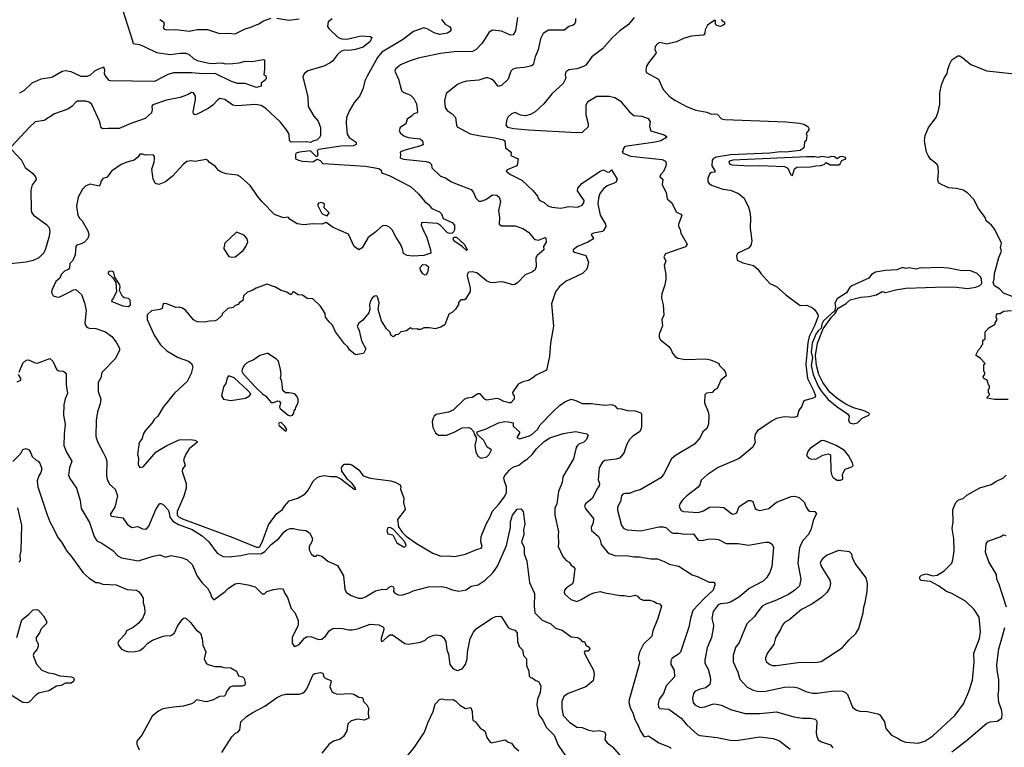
# Model space of a CAD drawing. Extents: x 1678431 to 1860718, y 384618 to 522882.
# Tile 392 of 473: x 1809006 to 1817772, y 442667 to 449145. Entities that reach past the tile are written whole.
import ezdxf

# ---------------------------------------------------------------- set-up
doc = ezdxf.new("R2010")
doc.units = 0

msp = doc.modelspace()

# ---------------------------------------------------------------- linework, layer by layer
at = {"layer": '0CON10XD'}
for points in [[(1811788.6, 449151.4), (1811752.3, 449125), (1811745.7, 449085), (1811757.5, 449065), (1811842, 448985), (1811875, 448972.9), (1811919.7, 448970.3), (1812045, 449002.5), (1812126.2, 448996.2), (1812140, 448985), (1812125, 448952), (1812065, 448900), (1811995, 448878), (1811935, 448870), (1811895, 448873.8), (1811865, 448861.2), (1811834.5, 448835.5), (1811790, 448775), (1811770.7, 448760.7), (1811715, 448732.3), (1811571.9, 448688.1), (1811538.7, 448661.3), (1811528, 448635), (1811572.5, 448455), (1811575, 448372.5), (1811624, 448285), (1811662.1, 448242.1), (1811682.9, 448185), (1811685.4, 448115), (1811675, 448094.5), (1811654.7, 448075.3), (1811615, 448064.2), (1811595, 448051.5), (1811562.8, 448057.2), (1811422, 448055), (1811408.5, 448068.5), (1811404.4, 448125), (1811381.1, 448165), (1811324, 448234), (1811196.5, 448355), (1811155, 448381.8), (1811105, 448390), (1810981.7, 448381.7), (1810935, 448378.5), (1810905, 448383.1), (1810833.8, 448435), (1810787.9, 448442.1), (1810768.9, 448431.1), (1810725.3, 448384.7), (1810685, 448353.3), (1810585, 448302.5), (1810565, 448298), (1810555, 448306.7), (1810550.6, 448325), (1810571.4, 448435), (1810570, 448465), (1810555, 448493.3), (1810535, 448496.2), (1810505, 448478), (1810435, 448450.8), (1810312.1, 448427.9), (1810192.3, 448387.7), (1810182.5, 448375), (1810186, 448345), (1810178.8, 448315), (1810123.3, 448265), (1809995, 448220), (1809892.5, 448175), (1809795, 448177.5), (1809745, 448172.5), (1809732.3, 448182.3), (1809720.6, 448235), (1809649.8, 448389.8), (1809625, 448410.6), (1809595, 448420.6), (1809520.3, 448419.7), (1809505, 448411.2), (1809474.2, 448375), (1809435, 448347.8), (1809314.7, 448305.3), (1809225, 448246.9), (1809145, 448234), (1809095, 448189.2), (1808934, 448015)], [(1809925.5, 449225.5), (1810007.5, 448965), (1810015, 448931.4), (1810072.9, 448922.9), (1810115, 448907.5), (1810225, 448853.9), (1810346.1, 448833.9), (1810433.8, 448846.2), (1810485, 448845.3), (1810513.7, 448833.6), (1810555, 448798.6), (1810585, 448782.2), (1810705, 448755.5), (1810805, 448760.6), (1810835, 448752.9), (1810905, 448755.7), (1810959.4, 448760.6), (1811013.4, 448776.6), (1811075, 448774), (1811175, 448789.2), (1811185, 448786), (1811187.1, 448702.9), (1811180, 448655), (1811196.1, 448646.1), (1811200, 448625), (1811195, 448610), (1811155, 448580), (1811155, 448553.3), (1811115, 448542), (1811015, 448578), (1810945, 448575.6), (1810892.5, 448595), (1810745, 448664.5), (1810638.1, 448661.9), (1810535, 448670.3), (1810405, 448671.4), (1810375, 448670.3), (1810323.7, 448656.3), (1810205, 448595.2), (1809815, 448599.3), (1809803.9, 448603.9), (1809766.7, 448646.7), (1809762, 448665), (1809765, 448696.7), (1809755, 448721.2), (1809707.5, 448705), (1809672.5, 448685), (1809635, 448650), (1809605, 448639.4), (1809555, 448638.9), (1809465, 448680), (1809415, 448688.9), (1809385, 448682.2), (1809297.4, 448632.6), (1809273.6, 448626.4), (1809195, 448615.6), (1809115, 448580.8), (1809045.5, 448514.5), (1809005, 448490.6)], [(1810253.8, 449145), (1810287.3, 449125), (1810292.1, 449105), (1810283.6, 449075), (1810291.8, 449061.8), (1810315, 449055.4), (1810395, 449056.5), (1810515, 449041.5), (1810585, 449058.1), (1810676.9, 449056.9), (1810785, 449022), (1810865.7, 449024.3), (1810925, 449018.6), (1811015, 449064.3), (1811065, 449078), (1811135, 449108), (1811175.7, 449134.3), (1811245, 449157.5)], [(1811295, 449158.6), (1811401.4, 449141.4), (1811495, 449153.3)], [(1813438.8, 449165), (1813421.4, 449045), (1813400.3, 449009.7), (1813375, 449005.8), (1813295, 449043.8), (1813215, 449052.2), (1813186.3, 449033.7), (1813123.8, 448936.2), (1813070.9, 448879.1), (1813037.8, 448862.2), (1812875, 448857.5), (1812753.1, 448843.1), (1812555, 448802.2), (1812473.6, 448776.4), (1812395, 448742.5), (1812352.5, 448705), (1812347.1, 448685), (1812380, 448615), (1812405, 448513.3), (1812418.7, 448498.7), (1812485, 448471.4), (1812515, 448442), (1812538.6, 448395), (1812548, 448325), (1812542.5, 448315), (1812515, 448306), (1812495.5, 448284.5), (1812455, 448258), (1812442.5, 448217.5), (1812393.3, 448185), (1812384, 448155), (1812395, 448133.8), (1812425, 448110.8), (1812465, 448097.1), (1812572.7, 448082.7), (1812591.4, 448065), (1812597.1, 448035), (1812586.7, 448025), (1812425, 447980), (1812392.5, 447965), (1812397.5, 447945), (1812392.5, 447915), (1812423.9, 447903.9), (1812625, 447882.8), (1812654.1, 447874.1), (1812671.4, 447855), (1812674.6, 447824.6), (1812753, 447753), (1812796.8, 447736.8), (1812844.5, 447704.5), (1812885, 447685.8), (1813025, 447634), (1813045.5, 447605.5), (1813067.8, 447555), (1813095, 447528.6), (1813115, 447528.6), (1813155.4, 447544.6), (1813215, 447586), (1813252.7, 447582.7), (1813274.2, 447564.2), (1813285.8, 447525.8), (1813267.8, 447445), (1813278.1, 447385), (1813275.6, 447325), (1813295, 447308.5), (1813418.3, 447308.3), (1813485, 447285.7), (1813534.5, 447254.5), (1813579.1, 447199.1), (1813595, 447189.2), (1813625, 447181.4), (1813685, 447205.6), (1813690, 447200), (1813694, 447165), (1813670.8, 447125), (1813673.8, 447095), (1813614, 447045), (1813602, 447025), (1813602.9, 446945), (1813592.9, 446915), (1813565, 446895.6), (1813505, 446874.3), (1813437.4, 446802.6), (1813415, 446787.5), (1813395, 446782.9), (1813315, 446808.1), (1813285, 446810.6), (1813225, 446800.6), (1813195, 446805.7), (1813161.3, 446821.3), (1813075, 446890), (1813035, 446899.2), (1813005, 446897.5), (1812994.1, 446885.9), (1812991.2, 446865), (1813016.7, 446755), (1813016, 446724), (1812975, 446657.5), (1812965, 446650), (1812935, 446650), (1812913, 446627), (1812911.7, 446608.3), (1812885, 446567.5), (1812858.3, 446541.7), (1812827, 446523), (1812790.8, 446429.2)], [(1813955.8, 449155), (1813954, 449125), (1813945.6, 449104.4), (1813935, 449096.2), (1813895, 449084.2), (1813855, 449052.2), (1813715, 449050.8), (1813667.9, 449022.1), (1813641.4, 448975), (1813620.6, 448875), (1813595.4, 448814.6), (1813576.2, 448743.8), (1813563.3, 448735), (1813500.6, 448719.4), (1813425, 448711.8), (1813396.8, 448703.2), (1813380, 448685), (1813355.7, 448615), (1813295, 448559.2), (1813265, 448548.8), (1813232, 448595), (1813206.2, 448615), (1813175, 448627.1), (1813155, 448627.5), (1813092.7, 448607.3), (1812985, 448596.9), (1812943.4, 448586.6), (1812902.9, 448567.1), (1812801.7, 448488.3), (1812789.2, 448425), (1812795, 448362.5), (1812812, 448335), (1812857, 448307), (1812885.6, 448275), (1812894.5, 448205), (1812902.1, 448192.1), (1813017.3, 448127.3), (1813108.5, 448111.5), (1813235, 448093.6), (1813312.5, 448075), (1813326.7, 448065), (1813332.5, 448005), (1813382.5, 447965), (1813380, 447935), (1813442.5, 447905), (1813439.3, 447860.7), (1813432.5, 447845), (1813345, 447809.2), (1813336.7, 447795), (1813375, 447765.7), (1813476.8, 447716.8), (1813575.3, 447625.3), (1813616.2, 447575), (1813621.7, 447551.7), (1813636.7, 447535), (1813675, 447516.2), (1813708.7, 447488.7), (1813744.5, 447474.5), (1813825, 447467.5), (1813895, 447483.1), (1813975, 447475.8), (1814015, 447494.3), (1814028.1, 447515), (1814031.4, 447535), (1813970.9, 447620.9), (1813974.3, 447645), (1814010, 447685), (1814175, 447797.5), (1814205, 447807.5), (1814235, 447790), (1814253, 447787), (1814275, 447807.5), (1814323.9, 447723.9), (1814313.8, 447695), (1814235, 447665.7), (1814205, 447640), (1814172.3, 447597.7), (1814158.5, 447555), (1814153.3, 447505), (1814174.6, 447404.6), (1814222.5, 447325), (1814225, 447302.5), (1814205, 447266.7), (1814195, 447260), (1814114.3, 447245.7), (1814097.5, 447235), (1814092.5, 447225), (1814112.5, 447205), (1814113.3, 447195), (1814063.5, 447165), (1813971.2, 447125), (1813934.5, 447095), (1813934.3, 447085), (1813944, 447075), (1814046.2, 447045), (1814068.8, 446985), (1814054, 446925), (1814015.4, 446884.6), (1813872.4, 446817.6), (1813810.9, 446769.1), (1813776.8, 446723.2), (1813740, 446615), (1813757.1, 446415), (1813731.9, 446265), (1813722.5, 446145), (1813695, 446023.3), (1813605, 445981.2), (1813573.3, 445955), (1813535, 445934), (1813485, 445922), (1813445, 445898.8), (1813393.3, 445825), (1813395, 445810), (1813407.5, 445795), (1813407.5, 445765), (1813380, 445735), (1813365, 445733.3), (1813315, 445746.2), (1813277.3, 445767.3), (1813255, 445772.5), (1813165, 445756.7), (1813146.1, 445766.1), (1813105, 445812.5), (1813085, 445812.5), (1813035, 445782.5), (1812990, 445775), (1812967.5, 445765), (1812865, 445669.2), (1812825, 445650), (1812715, 445630), (1812696.2, 445615), (1812686.4, 445596.4)], [(1814476.3, 449163.7), (1814427.2, 449102.8), (1814349.2, 449045), (1814285, 448985.8), (1814194.5, 448885.5), (1814100, 448815), (1814045, 448740), (1814025, 448727.5), (1813965, 448707.5), (1813895, 448698.8), (1813868.3, 448681.7), (1813863.8, 448655), (1813869.2, 448625), (1813845, 448576.2), (1813742.5, 448485), (1813673.6, 448396.4), (1813596, 448325), (1813555, 448300), (1813510.5, 448289.5), (1813465, 448294), (1813417.3, 448317.3), (1813385, 448308), (1813355, 448280), (1813343, 448257), (1813334, 448205), (1813348.9, 448188.9), (1813405, 448176.4), (1813535, 448164.3), (1813965, 448140.2), (1814016.7, 448143.3), (1814068.8, 448195), (1814070.8, 448215), (1814048.6, 448295), (1814048.1, 448385), (1814065, 448416), (1814145, 448463.8), (1814255, 448462.9), (1814305, 448452), (1814351.7, 448421.7), (1814434.3, 448324.3), (1814472.2, 448292.2), (1814545, 448286.7), (1814601.2, 448265), (1814620, 448235), (1814614.2, 448195), (1814624.1, 448154.1), (1814745, 448118.6), (1814763.8, 448105), (1814763.8, 448095), (1814713.7, 448066.3), (1814665, 448054.1), (1814392.5, 448015), (1814377.5, 447995), (1814377, 447973), (1814370, 447965), (1814380, 447955), (1814445, 447930.9), (1814725, 447899.2), (1814755, 447885.4), (1814761.2, 447865), (1814757.8, 447842.2), (1814736.7, 447793.3), (1814710.8, 447765), (1814706.2, 447746.2), (1814732, 447725), (1814726.9, 447675), (1814761.4, 447605), (1814769.7, 447549.7), (1814812, 447515), (1814836.7, 447465), (1814855, 447432.5), (1814893.3, 447413.3), (1814901.7, 447401.7), (1814870, 447325), (1814870, 447305), (1814885.9, 447275.9), (1814893.3, 447245), (1814948.8, 447145), (1814935, 447124), (1814755, 447058.8), (1814740, 447035), (1814757.5, 446995), (1814743.3, 446955), (1814757.3, 446877.3), (1814757.5, 446835), (1814748.8, 446785), (1814723.8, 446705), (1814721.2, 446665), (1814733.6, 446606.4), (1814741.2, 446515), (1814724.2, 446475), (1814729.7, 446420.3), (1814700, 446345), (1814698, 446315), (1814710, 446295), (1814785.9, 446235.9), (1814806.1, 446206.1), (1814817.5, 446175), (1814842.5, 446145), (1814865, 446131.2), (1814935, 446118.6), (1815115, 446124.3), (1815155, 446116.7), (1815207.5, 446095), (1815231.2, 446085), (1815236, 446065), (1815275, 446028), (1815290, 446005), (1815296.7, 445975), (1815247.5, 445935), (1815215, 445862.5), (1815190.7, 445849.3), (1815170, 445825), (1815121.2, 445818.8), (1815105.8, 445804.2), (1815104.2, 445735), (1815136, 445655), (1815140.8, 445625), (1815137.5, 445545), (1815125, 445506.7), (1815088.8, 445475), (1815064.1, 445425.9), (1815013, 445367), (1814844.6, 445265.4), (1814809.2, 445235), (1814739.2, 445095), (1814715, 445065.8), (1814529.5, 444960.5), (1814475, 444945.7), (1814435, 444927.5), (1814395, 444926.9), (1814375, 444920), (1814363.6, 444906.4), (1814354.4, 444855.6), (1814329.2, 444805), (1814327.8, 444777.8), (1814365, 444641.2), (1814384.6, 444614.6), (1814415, 444601.9), (1814535, 444594.6), (1814695, 444628.5), (1814735, 444629.4), (1814765, 444620.5), (1814803.6, 444583.6), (1814825, 444572.9), (1814875, 444573.2), (1814926.1, 444563.9), (1815005, 444567.1), (1815042, 444515), (1815055, 444508), (1815095, 444510), (1815145, 444524.2), (1815205, 444520.8), (1815226.8, 444516.8), (1815295, 444481.9), (1815402.3, 444482.3), (1815495, 444465.6), (1815645, 444494.4), (1815675, 444492.5), (1815703.8, 444475), (1815717.1, 444445), (1815703.2, 444276.8), (1815685.6, 444224.4), (1815654, 444175), (1815626, 444145), (1815499.5, 444080.5), (1815415, 444006.5), (1815335, 443959.5), (1815305, 443950.7), (1815245, 443945.4), (1815225, 443936.4), (1815181.2, 443875), (1815169.1, 443815), (1815181.9, 443755), (1815180.6, 443725), (1815164.3, 443645), (1815126.6, 443553.4), (1815104.3, 443444.3), (1815107.1, 443415), (1815135, 443363.3), (1815152.9, 443295), (1815155.8, 443265), (1815150, 443225), (1815115, 443195.6), (1815055, 443181.9), (1815017, 443163), (1815004.3, 443145), (1814996.5, 443105), (1815002.5, 443065), (1815017.5, 443045), (1815065, 443021.9), (1815105.9, 443025.9)], [(1812760, 449145), (1812793.6, 449103.6), (1812835, 449082.5), (1812843.3, 449065), (1812843.3, 449045), (1812815, 449026), (1812745, 449013.3), (1812695, 449027.8), (1812635, 449064.2), (1812605, 449072), (1812511.7, 449038.3), (1812414.7, 448965.3), (1812231.5, 448855), (1812193, 448807), (1812099.2, 448640.8)], [(1815250, 449145), (1815265, 449130), (1815280, 449125), (1815280, 449105), (1815270, 449095), (1815245, 449083.3), (1815213, 449093), (1815200, 449105), (1815200, 449135), (1815195, 449140), (1815130, 449095), (1815107.5, 449055), (1815106.4, 449023.6), (1815095, 449007.5), (1814985, 448998.8), (1814915, 448976.2), (1814855, 448946.2), (1814766.4, 448926.4), (1814705, 448942.5), (1814686.4, 448933.6), (1814663.8, 448905), (1814661.2, 448875), (1814671.2, 448855), (1814670, 448845), (1814605, 448760), (1814587.7, 448732.3), (1814580, 448695), (1814584.4, 448674.4), (1814694.2, 448614.2), (1814735, 448523.8), (1814795, 448458), (1814843.3, 448425), (1814942.1, 448372.1), (1815025, 448340), (1815125, 448322), (1815165, 448303.3), (1815195, 448307.5), (1815215, 448302.9), (1815255, 448262.7), (1815285, 448255.4), (1815825.9, 448235.9), (1815950, 448225), (1815985.8, 448215.8), (1816023, 448193), (1816032.5, 448175), (1816032.5, 448165), (1816008.3, 448131.7), (1816012.5, 448115), (1816007.5, 448065), (1815993.6, 448056.4), (1815991.7, 448048.3), (1815987.5, 448005), (1815955, 447981.4), (1815825, 447965.4), (1815775, 447968.7), (1815685, 447957.4), (1815335, 447942.2), (1815208.1, 447921.9), (1815182.1, 447907.9), (1815172.2, 447895), (1815168.6, 447845), (1815197.5, 447795), (1815192.5, 447787.5), (1815165, 447783.8), (1815150, 447775), (1815132, 447735), (1815132.3, 447702.3), (1815143.3, 447685), (1815165, 447672.5), (1815265, 447637.1), (1815335, 447625.6), (1815405, 447597.5), (1815455.6, 447555.6), (1815495.5, 447475.5), (1815505.5, 447435.5), (1815513, 447383), (1815508.6, 447285), (1815516.2, 447243.8)], [(1817865, 446671.5), (1817765, 446708.6), (1817728.6, 446748.6), (1817685.7, 446775), (1817673.1, 446805), (1817682, 446835), (1817685.8, 446884.2), (1817723, 447027), (1817746.2, 447085), (1817738.8, 447115), (1817745.8, 447155), (1817686.6, 447276.6), (1817658.8, 447315), (1817611.2, 447355), (1817600, 447385), (1817542.9, 447465), (1817500, 447545), (1817442.7, 447602.7), (1817405, 447628), (1817345, 447643.3), (1817275, 447648.8), (1817189.3, 447689.3), (1817180, 447715), (1817186.2, 447785), (1817183.8, 447835), (1817173.3, 447855), (1817114.5, 447904.5), (1817094, 447935), (1817080, 447965), (1817061.2, 448065), (1817067.1, 448115), (1817098, 448185), (1817163.8, 448275), (1817184, 448325), (1817197, 448393), (1817198, 448495), (1817213.8, 448565), (1817237.3, 448622.7), (1817263.3, 448665), (1817268, 448702), (1817283.3, 448745), (1817305, 448787.5), (1817357, 448823), (1817375, 448822.5), (1817405, 448803.3), (1817472.5, 448745), (1817615, 448690.8), (1817945, 448654.2)], [(1812099.2, 448640.8), (1812079.1, 448600.9), (1812064.1, 448535.9), (1812033.6, 448466.4), (1811983, 448407), (1811942.4, 448337.6), (1811916.7, 448275), (1811911.5, 448225), (1811921.4, 448125), (1811940.6, 448095), (1812002.7, 448055), (1812002.3, 448035), (1811975, 448021.4), (1811865, 448019.1), (1811665, 447988.7), (1811653.1, 447976.9), (1811661.7, 447945), (1811655, 447927.5), (1811645, 447925.9), (1811595, 447978.3), (1811496.7, 447965), (1811467.5, 447955), (1811462.5, 447945), (1811462.5, 447905), (1811487.5, 447895), (1811525, 447884.7), (1811615, 447878), (1811655, 447904.3), (1811681.4, 447891.4), (1811705, 447865.6), (1811755, 447861.3), (1812085, 447839.3), (1812205, 447819.5), (1812223.8, 447805), (1812226.7, 447785), (1812235, 447778.8), (1812295, 447757.5), (1812485, 447660), (1812557.5, 447595), (1812609.8, 447529.8), (1812645, 447500), (1812675, 447464), (1812745, 447433.3), (1812760, 447415), (1812776.7, 447375), (1812855, 447340), (1812876.4, 447316.4), (1812877.5, 447275), (1812869.4, 447255), (1812855, 447243.3), (1812835, 447240), (1812815, 447247.1), (1812753.1, 447313.1), (1812725, 447328.9), (1812591.4, 447338.6), (1812584, 447335), (1812580.8, 447315), (1812605, 447258.8), (1812626.9, 447215), (1812664.2, 447095), (1812666, 447065), (1812605.2, 447044.8), (1812505, 447040), (1812455, 447046.8), (1812423.5, 447063.5), (1812414.6, 447105), (1812397.7, 447145), (1812356.4, 447206.4), (1812322.9, 447272.9), (1812298.7, 447298.7), (1812275, 447310.5), (1812245, 447313.3), (1812228, 447305), (1812177.5, 447255), (1812109.2, 447205), (1812055, 447113.8), (1812025, 447096), (1811984.2, 447124.2), (1811932.5, 447235), (1811797.5, 447295), (1811735, 447340), (1811695, 447323.3), (1811615, 447326), (1811535, 447317.5), (1811476, 447326), (1811413.3, 447365), (1811395, 447387.5), (1811355, 447381.2), (1811275, 447411.2), (1811165, 447524), (1811122, 447575), (1811060.8, 447665), (1810973.3, 447745), (1810945, 447760), (1810845, 447773.8), (1810795, 447790), (1810772.5, 447805), (1810745, 447840), (1810695, 447872.5), (1810685, 447887.5), (1810665, 447900), (1810565, 447883.3), (1810535, 447888.8), (1810495, 447883.3), (1810463, 447857), (1810367, 447753), (1810305, 447700), (1810245, 447678.8), (1810216.1, 447686.1), (1810194, 447725), (1810183.8, 447815), (1810203.3, 447875), (1810206.7, 447905), (1810206.4, 447926.4), (1810195, 447942.5), (1810125, 447940), (1810098.3, 447948.3), (1810075, 447946.7), (1810057.7, 447922.3), (1810025, 447893.3), (1809960, 447875), (1809910, 447855), (1809825, 447796), (1809780.7, 447739.3), (1809745, 447730), (1809727.5, 447705), (1809726.4, 447683.6), (1809715, 447663.3), (1809635, 447680), (1809595, 447666.2), (1809566, 447635), (1809527.5, 447565), (1809511.4, 447485), (1809524.4, 447405), (1809538.7, 447378.7), (1809561.2, 447355), (1809612.5, 447265), (1809621.4, 447235), (1809619.2, 447215), (1809611.2, 447195), (1809582, 447165), (1809555, 447147.8), (1809515, 447136.5), (1809505.5, 447125), (1809498.9, 447051.1), (1809478.5, 447001.5), (1809454, 446975), (1809451.1, 446935), (1809438.7, 446921.3), (1809404, 446905), (1809376.2, 446875), (1809363.8, 446845), (1809329.2, 446815), (1809292.7, 446737.3), (1809288.8, 446715), (1809305, 446686.2), (1809345, 446674.3), (1809365, 446677.5), (1809447.5, 446717.5), (1809485, 446740.8), (1809505, 446744), (1809557.4, 446697.4), (1809583.1, 446625), (1809596.7, 446555), (1809585.7, 446445), (1809590.8, 446425), (1809605, 446406.2), (1809625, 446397.5), (1809685, 446395.6), (1809771.2, 446365), (1809828, 446325), (1809866, 446275), (1809895, 446220), (1809895, 446202.5), (1809860.5, 446129.5), (1809737, 446003), (1809728.8, 445955), (1809703.8, 445915), (1809706.2, 445835), (1809730, 445765), (1809724, 445725), (1809699.2, 445655), (1809686.9, 445575), (1809684.4, 445435), (1809701.3, 445381.3), (1809749.3, 445290.7), (1809773.1, 445245), (1809781.4, 445215), (1809780, 445085), (1809785.5, 445055), (1809805, 445010.8), (1809855.7, 444965.7), (1809875.7, 444905.7), (1809854.3, 444805), (1809813.3, 444746.7), (1809814.3, 444735), (1809824, 444725), (1809925, 444710.8), (1809963, 444653), (1810005, 444624), (1810058.3, 444631.7), (1810100.7, 444610.7), (1810125, 444609.4), (1810142.4, 444617.6), (1810155.5, 444634.5), (1810217.5, 444785), (1810245, 444826.7), (1810255, 444836.7), (1810265, 444836.2), (1810285.6, 444825.6), (1810325.4, 444785.4), (1810335, 444766.7), (1810344.2, 444715), (1810370.5, 444680.5), (1810421, 444651), (1810543.1, 444605), (1810631.1, 444551.1), (1810690, 444495), (1810765, 444396), (1810816.8, 444366.8), (1810865, 444361.9), (1810976.4, 444373.6), (1811056.2, 444393.8), (1811125, 444388), (1811158, 444392), (1811189.4, 444410.6), (1811245, 444474), (1811312.9, 444525), (1811361.9, 444585), (1811385, 444602.5), (1811415, 444614), (1811445, 444616), (1811495, 444603.8), (1811555, 444598), (1811587.3, 444577.3), (1811613.3, 444525), (1811606.7, 444495), (1811582.5, 444455), (1811582.5, 444425), (1811600.7, 444390.7), (1811625, 444370), (1811645, 444370), (1811655, 444380), (1811695, 444367.5), (1811750, 444325), (1811836.4, 444286.4), (1811890, 444195), (1811901.7, 444071.7), (1811916.7, 444045), (1811958.7, 444018.7), (1812022.5, 443995), (1812055, 443995.6), (1812085, 444007.5), (1812175, 444061.4), (1812235, 444074.3), (1812275, 444072), (1812297.5, 444095), (1812315, 444100.5), (1812330, 444095), (1812335.9, 444085), (1812334.2, 444055), (1812345, 444038.8), (1812375, 444025.8), (1812405, 444022.5), (1812475, 444042), (1812509.5, 444060.5), (1812645, 444095.8), (1812765, 444100), (1812805, 444090.8), (1812855, 444068.6), (1812915, 444058), (1812982.3, 444067.7), (1813025, 444101.2), (1813088, 444112), (1813150, 444155), (1813218.7, 444221.3), (1813258.9, 444281.1), (1813338.9, 444465), (1813374.4, 444625), (1813375.6, 444675), (1813394.5, 444735), (1813435, 444785.7), (1813468.7, 444788.7), (1813489.4, 444765), (1813502, 444655), (1813490, 444605), (1813495, 444560), (1813472.9, 444495), (1813498, 444445), (1813498.3, 444388.3), (1813522, 444325), (1813544.3, 444134.3), (1813590, 444035), (1813585.6, 443925), (1813592.3, 443865), (1813659, 443799), (1813734.4, 443765), (1813775, 443726.8), (1813835, 443709.5), (1813915, 443650), (1813974.1, 443644.1), (1813993.9, 443633.9), (1814015, 443610), (1814035, 443610), (1814047.5, 443575), (1814075, 443557.5), (1814082.5, 443545), (1814067, 443523), (1814038.3, 443521.7), (1814032.5, 443515), (1814036.7, 443495), (1814080.2, 443420.2), (1814114.2, 443355), (1814120, 443315), (1814111.7, 443258.3), (1814046, 443205), (1813890, 443145), (1813850.6, 443119.4), (1813832.9, 443075), (1813831.9, 443015), (1813845, 442948.8), (1813901.2, 442891.2), (1813965, 442847.1), (1814015, 442844.3), (1814063.6, 442823.6), (1814115, 442811.4), (1814166.2, 442816.2), (1814214, 442805), (1814220.5, 442785), (1814214.3, 442734.3), (1814235.6, 442705.6), (1814280, 442675), (1814411.2, 442525)], [(1808936, 447985), (1809022.9, 447895), (1809055, 447828.8), (1809119.7, 447779.7), (1809146.7, 447745), (1809153.3, 447725), (1809150, 447715), (1809116.7, 447675), (1809104.1, 447625.9), (1809109.2, 447445), (1809114.4, 447424.4), (1809128.8, 447405), (1809245, 447322.5), (1809269.2, 447295), (1809275.6, 447255.6), (1809265.7, 447205), (1809236.4, 447103.6), (1809220.7, 447069.3), (1809176, 447025), (1809125, 447000.9), (1809065, 446986.6), (1808895, 446968.2)], [(1815885, 447758.8), (1815904.2, 447815.8), (1815925, 447830.8), (1816045, 447834), (1816095, 447844.8), (1816135, 447845.7), (1816167.5, 447855), (1816185, 447872.5), (1816222.2, 447852.2), (1816298.1, 447851.9), (1816309.4, 447860.6), (1816325, 447890.8), (1816360, 447905), (1816360, 447915), (1816335, 447927.3), (1816310, 447925), (1816285, 447906), (1816259.2, 447925), (1816235, 447927.8), (1816205, 447918.9), (1816145, 447925.6), (1816115, 447917.3), (1816085, 447924.6), (1816015, 447924.4), (1815355.3, 447894.7), (1815325.8, 447885), (1815319.4, 447875), (1815325, 447861.9), (1815347.4, 447852.6), (1815505, 447842.4), (1815595, 447845.7), (1815815, 447837.4), (1815845, 447822.4), (1815872.2, 447762.2), (1815885, 447758.8)], [(1811745, 447400), (1811760, 447425), (1811718.3, 447468.3), (1811720, 447505), (1811695, 447518), (1811665, 447510), (1811656.7, 447495), (1811693.9, 447423.9), (1811705, 447412.5), (1811745, 447400)], [(1810895, 447030), (1810925, 447033.3), (1810995, 447090), (1811020.8, 447125), (1811038.3, 447168.3), (1811032.5, 447195), (1811005, 447226), (1810935, 447252.5), (1810832.5, 447155), (1810823.3, 447115), (1810823.3, 447105), (1810867, 447037), (1810895, 447030)], [(1815516.2, 447243.8), (1815524, 447175), (1815516, 447135), (1815495, 447111.4), (1815398.8, 447065), (1815388.8, 447045), (1815393.8, 447005), (1815445, 446981.5), (1815540, 446955), (1815576.7, 446925), (1815604.2, 446884.2), (1815685, 446796.7), (1815745, 446768.8), (1815827.5, 446695), (1815955, 446600.8), (1816015, 446602), (1816065, 446578.8), (1816085, 446561.2), (1816111.5, 446521.5), (1816113.5, 446505), (1816084.2, 446425), (1816033.6, 446325), (1816023, 446267), (1816005.5, 446075), (1816019.4, 445950.6), (1816075, 445838.8), (1816090, 445795), (1816085, 445782.5), (1816070, 445775), (1815995, 445756), (1815982.9, 445747.1), (1815970, 445705), (1815943.8, 445665), (1815927, 445613), (1815897.1, 445602.9), (1815815, 445608.1), (1815745, 445594.3), (1815705, 445574.2), (1815575.7, 445484.3), (1815553.8, 445455), (1815547.5, 445415), (1815552.5, 445385), (1815531.7, 445338.3), (1815412.4, 445237.6), (1815225, 445157.1), (1815127.7, 445092.3), (1815073.3, 445045), (1815060, 445005), (1815045, 444982.5), (1814945, 444906.2), (1814904.4, 444865.6), (1814885, 444836.7), (1814878, 444815), (1814882.5, 444795), (1814895.7, 444775.7), (1814915, 444767.1), (1815045, 444757.5), (1815095, 444771.1), (1815146.1, 444803.9), (1815199.3, 444809.3), (1815275, 444801.1), (1815345, 444746.2), (1815365, 444742), (1815390, 444755), (1815410.3, 444809.7), (1815495, 444863.8), (1815515, 444863.3), (1815532.5, 444855), (1815555, 444792.5), (1815565, 444783.3), (1815595, 444776.7), (1815675, 444792.9), (1815745, 444850), (1815875, 444900), (1815905, 444902.5), (1815945, 444890), (1815992.5, 444845), (1816006.7, 444805), (1816025, 444777.5), (1816038.3, 444768.3), (1816085, 444767.5), (1816100, 444745), (1816073.3, 444695), (1816048.3, 444601.7), (1816025, 444560), (1815979.7, 444510.3), (1815962.4, 444477.6), (1815948.3, 444441.7), (1815941.2, 444398.8), (1815933.5, 444305), (1815961.4, 444165), (1815947.1, 444105), (1815907.1, 444065), (1815851.2, 444028.8), (1815745, 443976.7), (1815647.4, 443942.6), (1815617.4, 443922.6), (1815572, 443868), (1815549.4, 443830.6), (1815480, 443765), (1815410.7, 443599.3), (1815380, 443555), (1815356.7, 443485), (1815357.8, 443427.8), (1815400, 443335), (1815417.1, 443275), (1815483.7, 443203.7), (1815536.7, 443175), (1815575, 443165.5), (1815635, 443163.6), (1815742.9, 443187.1), (1815816.4, 443203.6), (1815895, 443204.4), (1815933.3, 443195), (1816005, 443163.3), (1816065, 443149.4), (1816105, 443148.9), (1816255, 443168.9), (1816335, 443167.5), (1816358.8, 443155), (1816375, 443136.2), (1816421.2, 443025), (1816455, 442998.8), (1816485, 442989.2), (1816555, 442986.2), (1816645, 442966.2), (1816663.3, 442955), (1816705, 442892.5), (1816716.7, 442835), (1816767.5, 442775), (1816833.6, 442743.6), (1816855, 442726.7), (1816895, 442713.3), (1817005, 442704)], [(1812985, 447090), (1812945.8, 447125.8), (1812871.4, 447175), (1812864.4, 447195), (1812872.5, 447207.5), (1812895, 447207.5), (1812963.8, 447145), (1812987.5, 447105), (1812990, 447095), (1812985, 447090)], [(1812615, 446870), (1812595, 446880.8), (1812573.8, 446915), (1812572.1, 446937.9), (1812595, 446963.9), (1812625, 446963.1), (1812645.5, 446945), (1812636.8, 446893.2), (1812625, 446872), (1812615, 446870)], [(1809975, 446592.5), (1809992.5, 446605), (1809988.3, 446648.3), (1809975, 446662.5), (1809935, 446670), (1809921.7, 446681.7), (1809893.6, 446733.6), (1809900, 446765), (1809896.7, 446785), (1809853, 446853), (1809843.8, 446895), (1809827.5, 446905), (1809805, 446904.2), (1809792.5, 446895), (1809792.5, 446885), (1809836.4, 446846.4), (1809863.6, 446803.6), (1809866.7, 446725), (1809841.5, 446668.5), (1809823.3, 446645), (1809826.7, 446635), (1809925, 446596.2), (1809975, 446592.5)], [(1816425.4, 445545.4), (1816465, 445554.4), (1816505, 445596.7), (1816565, 445622.5), (1816572.5, 445635), (1816562.5, 445645), (1816515.8, 445665), (1816428.7, 445688.7), (1816361, 445721), (1816282.4, 445772.4), (1816219.1, 445829.1), (1816155.4, 445914.6), (1816121.7, 445985), (1816099.6, 446065), (1816090.7, 446155), (1816109.3, 446265), (1816158.1, 446391.9), (1816233.2, 446496.8), (1816261.8, 446525), (1816293, 446577), (1816365, 446618.5), (1816400.7, 446649.3), (1816495, 446674.7), (1816565, 446679.6), (1816632.9, 446695), (1816685, 446724.5), (1816715, 446715.7), (1816805, 446739.4), (1816895, 446754.1), (1817245, 446766), (1817346.5, 446763.5), (1817445, 446751.7), (1817516.9, 446763.1), (1817555, 446777.1), (1817570.6, 446795), (1817567.9, 446835), (1817558.8, 446855), (1817529.7, 446885), (1817465, 446913), (1817395, 446907.9), (1817275, 446933.2), (1817195, 446938.3), (1817045, 446931.6), (1817025, 446935.4), (1816985, 446922.4), (1816925, 446934.4), (1816895, 446930.8), (1816865, 446937.5), (1816815, 446918.8), (1816715, 446911), (1816625, 446895.9), (1816590.4, 446875), (1816565, 446843.2), (1816413.3, 446776.7), (1816393.2, 446756.8), (1816366.9, 446713.1), (1816285, 446658.4), (1816261.9, 446621.9), (1816268.8, 446585), (1816262.9, 446555), (1816162.9, 446465), (1816147.6, 446435), (1816140.5, 446399.5), (1816114, 446376), (1816095, 446345.7), (1816062.3, 446265), (1816053.3, 446185), (1816064.8, 446135), (1816052.1, 446065), (1816071.5, 445985), (1816115, 445882.3), (1816144.8, 445834.8), (1816205, 445762), (1816285, 445696.8), (1816375, 445636.7), (1816390, 445615), (1816384.4, 445575), (1816396.7, 445556.7), (1816425.4, 445545.4)], [(1812790.8, 446429.2), (1812755, 446406.2), (1812705, 446391.2), (1812655, 446401.2), (1812605, 446402.5), (1812575, 446387.5), (1812555, 446387.5), (1812545, 446392.5), (1812505, 446390), (1812485, 446400), (1812450, 446375), (1812400, 446365), (1812377, 446343), (1812355, 446340), (1812335, 446322.5), (1812313.6, 446333.6), (1812302.5, 446365), (1812271.7, 446391.7), (1812226.2, 446465), (1812196.4, 446563.6), (1812206, 446625), (1812195, 446670), (1812185, 446687.5), (1812165, 446683.3), (1812143.8, 446665), (1812126.1, 446633.9), (1812120, 446605), (1812124, 446565), (1812113.8, 446535), (1812060.9, 446469.1), (1812025, 446443.3), (1812011.2, 446415), (1812028.3, 446378.3), (1812050, 446285), (1812087.5, 446215), (1812068.3, 446171.7), (1811995, 446160), (1811945, 446202.5), (1811923.3, 446235), (1811898.3, 446258.3), (1811818.8, 446365), (1811792.5, 446425), (1811762.5, 446455), (1811727.5, 446495), (1811725, 446530), (1811683.3, 446595), (1811615, 446660), (1811565, 446663.8), (1811525, 446693.3), (1811485, 446693.8), (1811445, 446722.5), (1811433.6, 446716.4), (1811425, 446697.5), (1811415, 446697.5), (1811385, 446720), (1811335, 446733.8), (1811285, 446763.3), (1811205, 446788.8), (1811110, 446755), (1811075, 446733.3), (1811035, 446720), (1811000, 446685), (1810992.5, 446645), (1810960, 446625), (1810955, 446610), (1810925, 446600), (1810907, 446583), (1810860, 446575), (1810810, 446525), (1810810, 446515), (1810800, 446505), (1810765, 446472.5), (1810745, 446463.8), (1810695, 446462), (1810655, 446451.4), (1810585, 446456.2), (1810555, 446473.3), (1810485, 446556.7), (1810456.1, 446576.1), (1810425, 446586.7), (1810395, 446581.2), (1810315, 446613.8), (1810283, 446617), (1810275, 446573.8), (1810255, 446564.2), (1810178.3, 446551.7), (1810142.3, 446517.7), (1810142, 446475), (1810178.7, 446388.7), (1810204.4, 446335), (1810260.9, 446250.9), (1810315, 446198), (1810417.6, 446137.6), (1810510, 446105), (1810535, 446083.3), (1810548.8, 446055), (1810533.8, 445995), (1810496, 445925), (1810385, 445820), (1810285, 445696), (1810235, 445616.2), (1810203.6, 445586.4), (1810185, 445556.2), (1810123.8, 445485), (1810106.2, 445455), (1810096.7, 445415), (1810070.5, 445379.5), (1810056.2, 445275), (1810063.6, 445243.6), (1810061.7, 445181.7), (1810075, 445157.5), (1810105, 445162.5), (1810221.8, 445298.2), (1810315, 445354.2), (1810425, 445404.2), (1810525, 445408), (1810565, 445401.2), (1810585, 445390), (1810587.5, 445385), (1810577.5, 445375), (1810514, 445325), (1810485, 445276.7), (1810464.4, 445225.6), (1810478.1, 445175), (1810455.7, 445145), (1810451.7, 445121.7), (1810488.6, 445015), (1810489.6, 444975), (1810468, 444902), (1810409.6, 444765), (1810407.4, 444735), (1810425, 444715.2), (1810455, 444701.1), (1810904.4, 444534.4), (1811115, 444449.8), (1811135, 444449.2), (1811144.7, 444455), (1811165, 444493.8), (1811221.4, 444648.6), (1811292.9, 444745), (1811346, 444785), (1811364, 444815), (1811405, 444860.8), (1811483.6, 444886.4), (1811547.4, 444922.6), (1811575, 444956.7), (1811618.9, 445035), (1811650.6, 445065), (1811675, 445076.5), (1811715, 445087.5), (1811775, 445076.7), (1811825, 445078), (1811865, 445055.7), (1811985, 444963.8), (1811998.3, 444961.7), (1811996.2, 444975), (1811965, 445016.7), (1811923.7, 445053.7), (1811874.5, 445124.5), (1811872, 445158), (1811895, 445187.5), (1811946.4, 445186.4), (1811962.5, 445182.5), (1812025, 445137.5), (1812065, 445083.3), (1812125, 445062.5), (1812310.3, 445040.3), (1812355.6, 445025.6), (1812392.5, 445005), (1812398.8, 444985), (1812396.2, 444965), (1812426.7, 444885), (1812422.5, 444845), (1812436.7, 444785), (1812368.8, 444695), (1812379.1, 444629.1), (1812411.8, 444581.8), (1812447.9, 444547.9), (1812540.2, 444480.2), (1812684.8, 444394.8), (1812755, 444368.1), (1812825, 444372.2), (1812875.7, 444365.7), (1812974.5, 444385.5), (1813071.7, 444428.3), (1813115, 444438.8), (1813122.5, 444455), (1813111.1, 444495), (1813114.4, 444545), (1813160, 444655), (1813198.6, 444725), (1813212, 444765), (1813275, 444836), (1813325, 444904.2), (1813340, 444935), (1813340.5, 444985), (1813320.8, 445035), (1813317.1, 445065), (1813325, 445086.2), (1813365.6, 445134.4), (1813395, 445161.2), (1813451.2, 445178.8), (1813493.3, 445215), (1813525, 445230.8), (1813567.7, 445272.3), (1813608.1, 445325), (1813675, 445388.9), (1813725, 445423.5), (1813845, 445460), (1813955, 445478), (1814055, 445458.6), (1814067.5, 445445), (1814051.7, 445408.3), (1814027.3, 445382.7), (1813985, 445366), (1813972, 445355), (1813959.4, 445335), (1813936.9, 445235), (1813840.8, 445075), (1813834.3, 445025), (1813804.3, 444945), (1813788.6, 444835), (1813770.8, 444795), (1813770, 444735), (1813804, 444585), (1813800, 444555), (1813804.3, 444485.7), (1813799.2, 444455), (1813841.4, 444365), (1813871.4, 444331.4), (1813898.8, 444315), (1813915, 444290), (1813937.5, 444275), (1813948, 444258), (1813935, 444137.5), (1813926.6, 444123.4), (1813875, 444086), (1813856, 444065), (1813852.5, 444045), (1813859.7, 444029.7), (1813911.7, 443981.7), (1813965, 443966), (1814005, 443981.9), (1814075, 444025.6), (1814118.3, 444041.7), (1814175, 444054), (1814215, 444040.8), (1814355, 444017.5), (1814388.8, 444018.8), (1814435, 444008.8), (1814485, 444020), (1814505, 444013.3), (1814525, 443991.2), (1814557.7, 443977.7), (1814615, 443978), (1814655, 443966), (1814675, 443950), (1814705, 443943.3), (1814721.2, 443925), (1814687.4, 443812.6), (1814644, 443705), (1814635, 443656.7), (1814558.5, 443585), (1814524.4, 443515), (1814512.9, 443465), (1814514.3, 443444.3), (1814523.8, 443425), (1814522, 443405), (1814431.3, 443088.7), (1814429.6, 443065), (1814442, 443022), (1814467.3, 442965), (1814481.2, 442915), (1814508, 442868), (1814531.7, 442811.7), (1814565, 442760), (1814605, 442768.8), (1814695, 442707.5), (1814795, 442667.5), (1814806, 442655)], [(1817685, 445762), (1817620, 445775), (1817620, 445785), (1817640, 445805), (1817640, 445815), (1817630, 445825), (1817630, 445855), (1817640, 445865), (1817640, 445885), (1817630, 445895), (1817620, 445935), (1817590, 445950), (1817582.5, 445965), (1817600, 445995), (1817590, 446015), (1817590, 446075), (1817600, 446085), (1817559.3, 446129.3), (1817520, 446155), (1817520, 446165), (1817543, 446207), (1817570, 446235), (1817570, 446245), (1817580, 446255), (1817581.7, 446288.3), (1817600, 446305), (1817600, 446365), (1817635, 446402.5), (1817690, 446435), (1817690, 446445), (1817707.5, 446475), (1817700, 446495), (1817701.7, 446518.3), (1817711.7, 446528.3), (1817735, 446530), (1817765, 446550), (1817835, 446556.7)], [(1811415, 445618.8), (1811435, 445623.3), (1811447, 445643), (1811448.3, 445661.7), (1811461.7, 445678.3), (1811463.3, 445695), (1811486.7, 445735), (1811486.7, 445765), (1811473.6, 445793.6), (1811455, 445812.5), (1811405, 445823.3), (1811373.6, 445823.6), (1811350, 445845), (1811340, 445925), (1811326.7, 445955), (1811333.3, 445985), (1811329.3, 446029.3), (1811310, 446105), (1811293.9, 446123.9), (1811215, 446172.5), (1811205, 446173.3), (1811144.1, 446155.9), (1811086.1, 446113.9), (1811045, 446100), (1811025, 446086.7), (1811003.3, 446065), (1810986.1, 446033.9), (1810982.5, 446015), (1810995, 445992.9), (1811105, 445874.2), (1811167.5, 445815), (1811195, 445797.5), (1811245, 445736.2), (1811265, 445736.2), (1811305, 445752.5), (1811315, 445750), (1811326.7, 445735), (1811320, 445695), (1811324.5, 445684.5), (1811397.5, 445625), (1811415, 445618.8)], [(1809002, 446008), (1809033.9, 446086.1), (1809065, 446112.5), (1809085, 446116.7), (1809145, 446090), (1809165, 446087.5), (1809275, 446127.5), (1809300, 446105), (1809337.3, 446027.3), (1809355, 446019.2), (1809397.5, 446015), (1809420, 445995), (1809420.6, 445895), (1809432.7, 445817.3), (1809412, 445768), (1809400.6, 445715), (1809397.1, 445625), (1809411.9, 445545), (1809401.8, 445455), (1809400.5, 445355), (1809422.2, 445295), (1809470, 445215), (1809448.5, 445155), (1809440.6, 445090.6), (1809451.3, 445061.3), (1809512, 444975), (1809544.2, 444865), (1809554.5, 444794.5), (1809628, 444668), (1809668, 444545), (1809694.3, 444504.3), (1809736.7, 444485), (1809835, 444420), (1809881.1, 444371.1), (1809913.6, 444353.6), (1810065, 444328.6), (1810195, 444370), (1810255, 444379.2), (1810305, 444361.2), (1810355, 444374), (1810445, 444357.5), (1810495, 444338), (1810542.5, 444295), (1810585, 444191.2), (1810627.5, 444135), (1810677.5, 444085), (1810705.6, 444035.6), (1810715, 444003.3), (1810735, 443980), (1810836.2, 444055), (1810865, 444084.2), (1810925, 444122), (1810955, 444128), (1811038, 444112), (1811102.5, 444095), (1811165, 444032.5), (1811185, 444032.5), (1811207.5, 444055), (1811265, 444072.5), (1811325, 444080), (1811345, 444076.7), (1811356.1, 444066.1), (1811366.4, 444036.4), (1811391.7, 444001.7), (1811422.3, 443902.3), (1811457, 443867), (1811484.2, 443795), (1811484.2, 443755), (1811432.9, 443645), (1811430.8, 443595), (1811448.3, 443568.3), (1811465, 443566), (1811495, 443582.9), (1811541.1, 443638.9), (1811565, 443652.9), (1811605, 443649.4), (1811667.6, 443627.6), (1811695, 443630.6), (1811727.8, 443655), (1811765, 443706), (1811795, 443724.3), (1811865, 443726.9), (1811935, 443711.4), (1811965, 443713.1), (1812015, 443721.9), (1812125, 443764.2), (1812205, 443758), (1812245, 443737.5), (1812248.8, 443715), (1812224, 443635)], [(1808985, 445920), (1809016.7, 445935), (1809015, 445950), (1808996.7, 445985)], [(1810885, 445753.3), (1811015.7, 445774.3), (1811053.3, 445795), (1811063.8, 445815), (1811038, 445845), (1810915.7, 445955), (1810867, 445973), (1810852.3, 445957.7), (1810841.2, 445905), (1810820, 445875), (1810802.5, 445795), (1810820, 445765), (1810885, 445753.3)], [(1812686.4, 445596.4), (1812678, 445565), (1812684.3, 445514.3), (1812707.1, 445467.1), (1812735.8, 445445.8), (1812805, 445446.9), (1812875, 445474), (1812945, 445510), (1813003.6, 445513.6), (1813022.5, 445505), (1813050, 445475), (1813052.5, 445455), (1813069.3, 445429.3), (1813070, 445405), (1813058, 445355), (1813068, 445295), (1813088.8, 445255), (1813115, 445240.8), (1813165, 445252.5), (1813185, 445274), (1813207.1, 445315), (1813167.7, 445337.7), (1813137.3, 445397.3), (1813077.5, 445455), (1813077.5, 445475), (1813157.7, 445502.3), (1813270, 445555), (1813325, 445566.4), (1813355.4, 445565.4), (1813400, 445555), (1813400, 445525), (1813455, 445476.7), (1813455.7, 445464.3), (1813431.2, 445425), (1813455.6, 445414.4), (1813545, 445441.1), (1813565, 445453.3), (1813615, 445495.8), (1813641.1, 445538.9), (1813751.5, 445655), (1813815, 445712.5), (1813865, 445746.7), (1813915, 445765.6), (1813956.7, 445755), (1814015, 445728.9), (1814095, 445727.8), (1814215, 445714.3), (1814278.9, 445718.9), (1814305, 445707.5), (1814325, 445683.8), (1814365, 445680), (1814415, 445664.2), (1814485, 445662.5), (1814536.7, 445645), (1814542.7, 445632.7), (1814542.3, 445527.7), (1814538.3, 445501.7), (1814525, 445476.7), (1814465, 445436), (1814435, 445406.2), (1814410.8, 445365), (1814384.4, 445285.6), (1814345, 445242.5), (1814317.4, 445232.6), (1814215, 445220), (1814194, 445206), (1814165.5, 445155), (1814157.5, 445047.5), (1814167.1, 445015), (1814165.6, 444994.4), (1814144, 444965), (1814104.3, 444885), (1814044.3, 444835), (1814034.4, 444815), (1814045, 444787.5), (1814114.3, 444704.3), (1814113.1, 444665), (1814092.9, 444625), (1814097.3, 444597.3), (1814158.1, 444545), (1814172.5, 444515), (1814182.6, 444472.6), (1814235, 444406), (1814255, 444392.5), (1814305, 444375.8), (1814425, 444372.5), (1814475, 444361.4), (1814525, 444364.2), (1814625, 444346), (1814684.1, 444344.1), (1814745, 444322), (1814788.3, 444298.3), (1814875, 444280.8), (1814992.1, 444202.1), (1815045, 444185.8), (1815145, 444136), (1815187.1, 444137.1), (1815196, 444126), (1815195.9, 444114.1), (1815180, 444065), (1815098.7, 443991.3), (1815000, 443885), (1814977.5, 443815), (1814964.5, 443735.5), (1814890, 443515), (1814872, 443495), (1814815, 443460.8), (1814803.2, 443436.8), (1814804, 443405), (1814834, 443355), (1814835.7, 443295), (1814761.1, 443215), (1814737.5, 443145), (1814700.5, 443095), (1814689.4, 443055), (1814692, 443025), (1814705, 443012.5), (1814785, 443005.7), (1814894.4, 442925), (1814946.5, 442866.5), (1815039.6, 442779.6), (1815061.7, 442771.7), (1815215, 442752.9), (1815345, 442727.1), (1815405, 442730.8), (1815595, 442761.5), (1815715, 442746.7), (1815771.2, 442725), (1815865, 442650)], [(1817805, 445764.4), (1817685, 445762)], [(1811375, 445481.1), (1811385.4, 445495), (1811367.3, 445525), (1811335, 445557.3), (1811315.5, 445554.5), (1811311.2, 445545), (1811315, 445532.2), (1811375, 445481.1)], [(1816315, 445043.8), (1816333.3, 445055), (1816331.7, 445098.3), (1816355, 445142.5), (1816415, 445163.3), (1816427.5, 445175), (1816420.7, 445200.7), (1816383.3, 445265), (1816348.7, 445308.7), (1816275.3, 445355.3), (1816165, 445399.4), (1816140, 445395), (1816043, 445327), (1816026.7, 445305), (1816010, 445265), (1816031.7, 445241.7), (1816050, 445235), (1816095, 445233.3), (1816155, 445267.5), (1816205, 445280), (1816225, 445270), (1816228, 445125), (1816233.8, 445095), (1816245, 445073.3), (1816260.3, 445060.3), (1816285, 445046), (1816315, 445043.8)], [(1808945, 445212.5), (1809017.3, 445282.7), (1809035, 445318.8), (1809065, 445326.7), (1809086.7, 445315), (1809099.7, 445299.7), (1809116.7, 445255), (1809155, 445220), (1809168.3, 445218.3), (1809187, 445197), (1809204.2, 445145), (1809195.4, 445114.6), (1809175.8, 445085), (1809162.1, 445037.9), (1809166.9, 444985), (1809247.5, 444745), (1809275.7, 444675), (1809302.5, 444627.5), (1809341.7, 444541.7), (1809384.2, 444485), (1809424.6, 444414.6), (1809465, 444368), (1809570.9, 444220.9), (1809625, 444173.3), (1809685, 444133.8), (1809705, 444133.8), (1809745, 444119.2), (1809865, 444114.4), (1809962.1, 444072.1), (1810045, 444065.8), (1810064.2, 444054.2), (1810085, 444030), (1810105.8, 443995.8), (1810104.2, 443954.2), (1810118.8, 443915), (1810119.2, 443865), (1810100, 443815), (1810061.7, 443768.3), (1810015, 443733.8), (1809957, 443703), (1809946.7, 443675), (1809890, 443615), (1809880, 443595), (1809886.2, 443575), (1809910, 443545), (1809944.5, 443524.5), (1809975, 443516.9), (1810035, 443519.2), (1810075, 443530), (1810110.8, 443555), (1810146.4, 443593.6), (1810188.3, 443621.7), (1810285, 443656.2), (1810315, 443663.3), (1810345, 443660), (1810365, 443667.5), (1810383.6, 443686.4), (1810412, 443745), (1810455, 443806.7), (1810471.2, 443818.8), (1810485, 443818), (1810530, 443775), (1810575, 443715.6), (1810615, 443683.3), (1810631.4, 443635), (1810637.5, 443575), (1810663, 443517), (1810648.8, 443455), (1810666.1, 443416.1), (1810685, 443403.3), (1810743, 443387), (1810795, 443386.2), (1810825, 443376.2), (1810885, 443373.3), (1810936.7, 443345), (1810955, 443302.5), (1810990, 443295), (1811005, 443280), (1811013.3, 443245), (1811009.3, 443220.7), (1810987.7, 443212.3), (1810905, 443211.2), (1810876.4, 443203.6), (1810846.7, 443165), (1810837.5, 443135), (1810827, 443123), (1810785, 443120), (1810723.9, 443086.1), (1810667, 443073), (1810580, 443090), (1810556.2, 443065), (1810535, 443052.9), (1810465, 443033.3), (1810374.5, 443025.5), (1810281.4, 443008.6), (1810241.5, 442988.5), (1810185.8, 442945), (1810094, 442775), (1810048.8, 442721.2), (1810048.6, 442695), (1810071.1, 442645)], [(1817005, 442704), (1817065, 442722), (1817135, 442768), (1817335, 442952), (1817407.8, 443055), (1817456.7, 443165), (1817488.1, 443265), (1817504.4, 443425), (1817501.4, 443505), (1817550, 443635), (1817560, 443695), (1817547.5, 443825), (1817504.4, 443894.4), (1817425, 443967.5), (1817305.6, 444035.6), (1817256.7, 444055), (1817185, 444103.3), (1817115, 444142.5), (1817033, 444153), (1817020, 444165), (1817020, 444185), (1817035, 444200), (1817075, 444212.5), (1817135, 444192.5), (1817175, 444200), (1817235, 444236.7), (1817303.9, 444306.1), (1817313.8, 444335), (1817324.1, 444415.9), (1817322.9, 444525), (1817307.1, 444615), (1817315.7, 444675), (1817314.2, 444785), (1817340, 444845), (1817365, 444870), (1817405, 444883.3), (1817439.3, 444910.7), (1817555, 444976.7), (1817653.9, 445006.1), (1817695.8, 445034.2), (1817763.2, 445066.8), (1817789.6, 445090.4)], [(1809004.1, 444315.9), (1809012, 444335), (1809011.1, 444375), (1809019.6, 444420.4), (1809025.4, 444645), (1808988.3, 444798.3)], [(1812435, 444451.2), (1812446.2, 444465), (1812435, 444497.5), (1812330.3, 444610.3), (1812305, 444624.2), (1812285, 444620), (1812273.8, 444595), (1812285, 444567.5), (1812328.3, 444558.3), (1812365, 444487.5), (1812422.3, 444452.3), (1812435, 444451.2)], [(1817790.8, 443915), (1817727, 444117), (1817706, 444165), (1817702, 444205), (1817635, 444317.5), (1817604.2, 444405), (1817611.7, 444478.3), (1817625, 444502.5), (1817735, 444540), (1817765, 444557.5), (1817785, 444552.5)], [(1815745, 443394.3), (1815954.4, 443425.6), (1816095, 443422.5), (1816140, 443430), (1816328.3, 443551.7), (1816392, 443625), (1816450, 443680), (1816475.6, 443724.4), (1816515.6, 443865), (1816520, 443915), (1816534.4, 443955), (1816549.5, 444055), (1816553.5, 444125), (1816542.2, 444175), (1816444.6, 444304.6), (1816420, 444355), (1816413.8, 444385), (1816395, 444406.7), (1816295, 444418.6), (1816193.6, 444376.4), (1816155, 444348), (1816138.6, 444325), (1816133.3, 444305), (1816143.1, 444275), (1816220, 444155), (1816225.6, 444125), (1816215.4, 444084.6), (1816192.9, 444045), (1816145, 443999.4), (1816057.9, 443942.1), (1815965, 443892.9), (1815852.4, 443797.6), (1815815, 443777.5), (1815795.8, 443755), (1815780.6, 443715), (1815735, 443642.5), (1815719.1, 443580.9), (1815663.4, 443506.6), (1815645.8, 443465), (1815646, 443446), (1815655, 443427.5), (1815675, 443408.8), (1815705, 443395.8), (1815745, 443394.3)], [(1808981.2, 443645), (1809025, 443802.5), (1809087.9, 443852.1), (1809125, 443890), (1809155, 443893.8), (1809175, 443888.8), (1809217.3, 443837.3), (1809249.2, 443785), (1809241.4, 443765), (1809196.8, 443723.2), (1809182.4, 443687.6), (1809153.3, 443645), (1809154, 443625), (1809171.2, 443585), (1809171.2, 443565), (1809160.5, 443539.5), (1809132.5, 443505), (1809127.5, 443485), (1809156.4, 443406.4), (1809203.3, 443355), (1809261.3, 443331.3), (1809305, 443324.3), (1809365, 443303.1), (1809467.5, 443295), (1809486.4, 443286.4), (1809491.2, 443275), (1809485.8, 443254.2), (1809465, 443236.7), (1809415, 443237.5), (1809375, 443218.6), (1809335, 443210), (1809265, 443169.5), (1809175, 443148.1), (1809145, 443125.8), (1809095, 443072.5), (1809076.4, 443063.6), (1809035, 443065.7), (1808882, 443162)], [(1812224, 443635), (1812223, 443613), (1812235, 443607.5), (1812289.5, 443660.5), (1812305, 443668), (1812325, 443668), (1812435, 443592), (1812465, 443583.8), (1812575.8, 443604.2), (1812615, 443621.2), (1812645, 443646.2), (1812695, 443666.2), (1812715, 443668.8), (1812755, 443661.2), (1812780, 443645), (1812798.8, 443608.8), (1812807.5, 443535), (1812822.5, 443495), (1812835.8, 443405), (1812864, 443365), (1812905, 443351.1), (1812945, 443365.6), (1812976.5, 443405), (1812990, 443455), (1812992.7, 443515), (1813016.7, 443635), (1813045, 443692), (1813069.7, 443720.3), (1813215, 443818.8), (1813245, 443832), (1813285, 443833.8), (1813295, 443828.8), (1813355, 443734), (1813375, 443720.8), (1813415, 443709.2), (1813435, 443686), (1813437.7, 443607.7), (1813453.9, 443563.9), (1813482.5, 443535), (1813490, 443485), (1813518, 443455), (1813518, 443395), (1813540, 443345), (1813540.5, 443300.5), (1813555, 443287.5), (1813570, 443285), (1813601.7, 443261.7), (1813625, 443253.3), (1813646.7, 443215), (1813640, 443155), (1813614.6, 443095.4), (1813610.4, 443045), (1813626.6, 442956.6), (1813665, 442908), (1813693.6, 442845), (1813763.9, 442775), (1813801.2, 442685), (1813865, 442590)], [(1817304.1, 442625.9), (1817432.9, 442725), (1817615, 442883.3), (1817645, 442893.3), (1817709.3, 442900.7), (1817750, 442925), (1817752.5, 442965), (1817746.2, 443005), (1817722, 443065), (1817715.7, 443135), (1817722.9, 443175), (1817721.7, 443271.7), (1817706.9, 443355), (1817705.7, 443405), (1817722.2, 443545), (1817755.6, 443655), (1817776.9, 443735)], [(1810805, 442622), (1810895, 442761.2), (1810928.3, 442791.7), (1810947.9, 442802.1), (1810966.7, 442823.3), (1810976, 442895), (1811025, 442940), (1811082.2, 442977.8), (1811187.6, 443032.4), (1811292.8, 443107.2), (1811338.9, 443131.1), (1811375, 443140), (1811495, 443139.1), (1811525, 443148.9), (1811545, 443163.1), (1811562.4, 443187.6), (1811620, 443315), (1811635, 443324), (1811685, 443333.3), (1811705, 443327.5), (1811714, 443295), (1811725, 443281.2), (1811775, 443262.5), (1811778.8, 443255), (1811766.2, 443205), (1811783.8, 443165), (1811801.7, 443151.7), (1811835, 443139.2), (1811955, 443146.9), (1811979.8, 443139.8), (1812024.2, 443114.2), (1812051.7, 443111.7), (1812060, 443105), (1812067.5, 443075), (1812096, 443045), (1812112, 443015), (1812107.5, 442965), (1812113.8, 442925), (1812075, 442909.4), (1812015, 442918.8), (1811956.1, 442903.9), (1811928.8, 442875), (1811920, 442815), (1811887.9, 442762.1), (1811859.1, 442740.9), (1811798.8, 442721.2), (1811759.1, 442690.9), (1811696.4, 442613.6)], [(1812445.6, 442575), (1812520.7, 442669.3), (1812609.6, 442800.4), (1812638.6, 442885), (1812686.7, 442985), (1812705, 443050), (1812745, 443093.3), (1812765, 443100), (1812805, 443090), (1812865, 443091.2), (1812887.8, 443077.8), (1812925, 443042), (1812975, 443013.3), (1813021.2, 443021.2), (1813034.4, 442985), (1813036.7, 442925), (1813043.3, 442905), (1813065, 442892.5), (1813107.5, 442835), (1813133.6, 442823.6), (1813148.8, 442808.8), (1813165.6, 442755), (1813193.4, 442713.4), (1813206, 442706), (1813325, 442732.5), (1813335, 442730), (1813355, 442713.8), (1813385, 442703.3), (1813405, 442673.3), (1813450, 442635)], [(1815105.9, 443025.9), (1815175, 443052.5), (1815195, 443054.2), (1815255, 443042.5), (1815335, 443002.5), (1815465, 442968.9), (1815595, 442966.5), (1815745, 442982.2), (1815897.9, 442937.9), (1815975, 442926.9), (1816045, 442925.7), (1816086.7, 442916.7), (1816101.2, 442905), (1816104.2, 442895), (1816097.1, 442795), (1816102.1, 442762.1), (1816114.4, 442734.4), (1816145, 442716), (1816225, 442688.8), (1816245, 442663.3)]]:
    msp.add_lwpolyline(points, dxfattribs=at)

doc.saveas('drawing.dxf')
